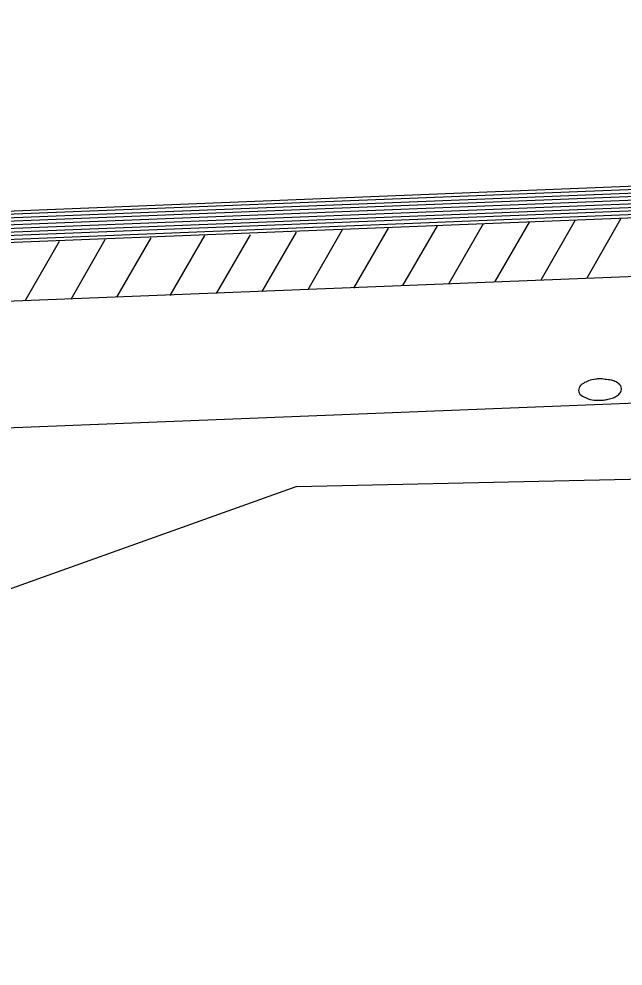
# Model space of a CAD drawing. Extents: x 634177 to 635904, y 289936 to 290970.
# Drawn here: x 635691.21 to 635697.85, y 290602.56 to 290612.98 of the extents above; entities that cross this region are included whole.
import ezdxf

# ---------------------------------------------------------------- set-up
doc = ezdxf.new("R2010")
doc.units = 0
doc.layers.add('R_Draft', color=7, linetype='Continuous')

msp = doc.modelspace()

# ---------------------------------------------------------------- linework, layer by layer
at = {"layer": 'R_Draft'}
for p, q in [((635679.808, 290610.381), (635744.062, 290612.944)), ((635679.883, 290610.417), (635743.993, 290612.978)), ((635679.556, 290610.253), (635744.281, 290612.835)), ((635679.64, 290610.297), (635744.208, 290612.871)), ((635679.723, 290610.336), (635744.137, 290612.908)), ((635689.387, 290610.527), (635734.437, 290612.321)), ((635689.411, 290610.565), (635734.412, 290612.357)), ((635689.438, 290610.606), (635734.383, 290612.4)), ((635689.335, 290610.448), (635734.489, 290612.244)), ((635689.363, 290610.485), (635734.463, 290612.283)), ((635688.923, 290609.788), (635734.918, 290611.618)), ((635696.818, 290610.742), (635696.441, 290610.088)), ((635697.324, 290610.763), (635696.945, 290610.105)), ((635697.828, 290610.783), (635697.452, 290610.127)), ((635694.256, 290610.633), (635693.879, 290609.978)), ((635694.763, 290610.656), (635694.384, 290609.997)), ((635695.267, 290610.674), (635694.887, 290610.015)), ((635695.805, 290610.702), (635695.426, 290610.046)), ((635696.313, 290610.725), (635695.935, 290610.066)), ((635692.153, 290610.548), (635691.776, 290609.892)), ((635692.657, 290610.57), (635692.28, 290609.915)), ((635693.246, 290610.596), (635692.866, 290609.935)), ((635693.748, 290610.603), (635693.376, 290609.956)), ((635691.649, 290610.528), (635691.27, 290609.871)), ((635674.699, 290607.826), (635699.814, 290608.826)), ((635694.262, 290607.831), (635729.503, 290608.624)), ((635694.262, 290607.831), (635679.497, 290602.555))]:
    msp.add_line(p, q, dxfattribs=at)
msp.add_spline([(635697.596, 290608.784), (635697.512, 290608.786), (635697.421, 290608.818), (635697.367, 290608.863), (635697.362, 290608.889), (635697.384, 290608.945), (635697.415, 290608.968), (635697.469, 290608.995), (635697.55, 290609.014), (635697.589, 290609.018), (635697.653, 290609.012), (635697.722, 290609.002), (635697.775, 290608.983), (635697.825, 290608.94), (635697.834, 290608.912), (635697.82, 290608.865), (635697.782, 290608.831), (635697.744, 290608.808), (635697.686, 290608.794), (635697.65, 290608.786), (635697.596, 290608.784)], degree=3, dxfattribs=at)

doc.saveas('drawing.dxf')
